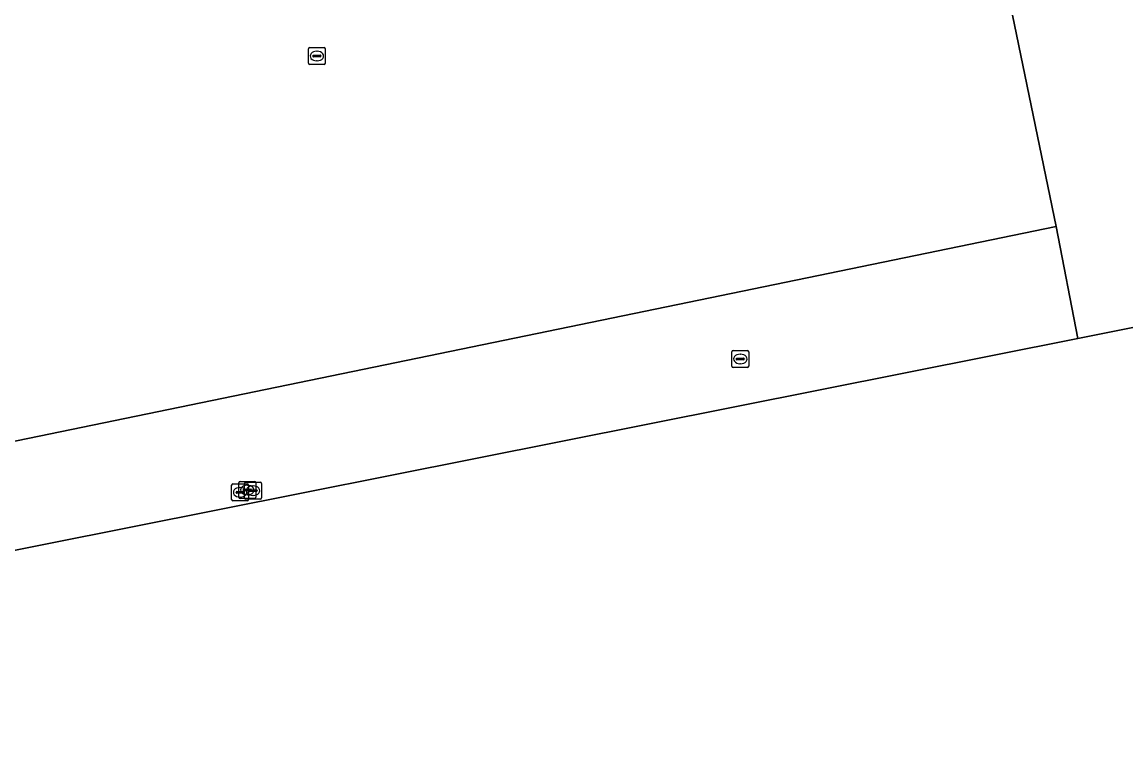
# Model space of a CAD drawing. Extents: x 160203 to 161530, y 379528 to 381797.
# Drawn here: x 161043.5 to 161108.9, y 380280.7 to 380324 of the extents above; entities that cross this region are included whole.
import ezdxf

# ---------------------------------------------------------------- set-up
doc = ezdxf.new("R2010")
doc.units = 0
for name, color, linetype in [('IMGEO_Brandkraan', 7, 'Continuous'), ('IMGEO_Groenvoorziening', 7, 'Continuous'), ('IMGEO_Waterleidingput', 7, 'Continuous')]:
    doc.layers.add(name, color=color, linetype=linetype)

msp = doc.modelspace()

# ---------------------------------------------------------------- linework, layer by layer
at = {"layer": 'IMGEO_Brandkraan'}
for p, q in [((161055.916, 380295.684), (161055.916, 380296.536)), ((161055.991, 380296.61), (161056.843, 380296.61)), ((161056.348, 380295.821), (161056.348, 380296.673)), ((161056.404, 380296.39), (161056.429, 380296.39)), ((161056.423, 380296.747), (161057.275, 380296.747)), ((161056.681, 380295.785), (161056.681, 380296.637)), ((161056.756, 380296.711), (161057.608, 380296.711)), ((161056.836, 380296.527), (161056.861, 380296.527)), ((161056.917, 380296.536), (161056.917, 380295.684)), ((161057.169, 380296.491), (161057.194, 380296.491)), ((161057.349, 380296.673), (161057.349, 380295.821)), ((161057.682, 380296.637), (161057.682, 380295.785)), ((161056.175, 380296.104), (161056.175, 380296.116)), ((161056.613, 380296.067), (161056.215, 380296.067)), ((161056.218, 380296.153), (161056.616, 380296.153)), ((161056.427, 380295.83), (161056.402, 380295.83)), ((161057.275, 380295.747), (161056.423, 380295.747)), ((161056.607, 380296.241), (161056.607, 380296.253)), ((161057.045, 380296.204), (161056.647, 380296.204)), ((161056.65, 380296.29), (161057.048, 380296.29)), ((161056.659, 380296.116), (161056.659, 380296.104)), ((161057.608, 380295.711), (161056.756, 380295.711)), ((161056.859, 380295.967), (161056.834, 380295.967)), ((161056.94, 380296.205), (161056.94, 380296.217)), ((161057.378, 380296.168), (161056.98, 380296.168)), ((161056.983, 380296.254), (161057.381, 380296.254)), ((161057.091, 380296.253), (161057.091, 380296.241)), ((161057.192, 380295.931), (161057.167, 380295.931)), ((161057.424, 380296.217), (161057.424, 380296.205)), ((161056.843, 380295.61), (161055.991, 380295.61))]:
    msp.add_line(p, q, dxfattribs=at)
for points in [[(161055.916, 380295.684), (161055.916, 380296.536)], [(161055.991, 380296.61), (161056.843, 380296.61)], [(161056.348, 380295.821), (161056.348, 380296.673)], [(161056.423, 380296.747), (161057.275, 380296.747)], [(161056.681, 380295.785), (161056.681, 380296.637)], [(161056.756, 380296.711), (161057.608, 380296.711)], [(161056.917, 380296.536), (161056.917, 380295.684)], [(161057.349, 380296.673), (161057.349, 380295.821)], [(161057.682, 380296.637), (161057.682, 380295.785)], [(161057.275, 380295.747), (161056.423, 380295.747)], [(161057.608, 380295.711), (161056.756, 380295.711)], [(161056.843, 380295.61), (161055.991, 380295.61)]]:
    msp.add_lwpolyline(points, dxfattribs=at)
for centre, radius, start, end in [((161055.993, 380296.534), 0.0765, 91.55205, 178.44795), ((161055.993, 380296.534), 0.0765, 91.55205, 178.44795), ((161056.425, 380296.671), 0.0765, 91.55205, 178.44795), ((161056.425, 380296.671), 0.0765, 91.55205, 178.44795), ((161056.758, 380296.635), 0.0765, 91.55205, 178.44795), ((161056.758, 380296.635), 0.0765, 91.55205, 178.44795), ((161056.841, 380296.534), 0.0765, 1.55205, 88.44795), ((161056.841, 380296.534), 0.0765, 1.55205, 88.44795), ((161057.273, 380296.671), 0.0765, 1.55205, 88.44795), ((161057.273, 380296.671), 0.0765, 1.55205, 88.44795), ((161057.606, 380296.635), 0.0765, 1.55205, 88.44795), ((161057.606, 380296.635), 0.0765, 1.55205, 88.44795), ((161055.993, 380295.686), 0.0765, 181.55205, 268.44795), ((161055.993, 380295.686), 0.0765, 181.55205, 268.44795), ((161056.215, 380296.113), 0.0403, 85.87752, 175.75265), ((161056.212, 380296.103), 0.0366, 178.93798, 274.71019), ((161056.425, 380295.823), 0.0765, 181.55205, 268.44795), ((161056.425, 380295.823), 0.0765, 181.55205, 268.44795), ((161056.647, 380296.25), 0.0403, 85.87752, 175.75265), ((161056.644, 380296.24), 0.0366, 178.93798, 274.71019), ((161056.616, 380296.11), 0.043, 264.86636, 352.45326), ((161056.62, 380296.115), 0.0386, 1.73085, 96.63898), ((161056.758, 380295.787), 0.0765, 181.55205, 268.44795), ((161056.758, 380295.787), 0.0765, 181.55205, 268.44795), ((161056.841, 380295.686), 0.0765, 271.55205, 358.44795), ((161056.841, 380295.686), 0.0765, 271.55205, 358.44795), ((161056.98, 380296.214), 0.0403, 85.87752, 175.75265), ((161056.977, 380296.204), 0.0366, 178.93798, 274.71019), ((161057.048, 380296.247), 0.043, 264.86636, 352.45326), ((161057.052, 380296.252), 0.0386, 1.73085, 96.63898), ((161057.273, 380295.823), 0.0765, 271.55205, 358.44795), ((161057.273, 380295.823), 0.0765, 271.55205, 358.44795), ((161057.381, 380296.211), 0.043, 264.86636, 352.45326), ((161057.385, 380296.216), 0.0386, 1.73085, 96.63898), ((161057.606, 380295.787), 0.0765, 271.55205, 358.44795), ((161057.606, 380295.787), 0.0765, 271.55205, 358.44795)]:
    msp.add_arc(centre, radius, start, end, dxfattribs=at)
for centre, major_axis, ratio, start_param, end_param in [((161056.403, 380296.11), (-0.387, 0.002), 0.722429, 4.712389, 7.853982), ((161056.428, 380296.11), (-0.39, 0.002), 0.717154, 1.570796, 4.712389), ((161056.835, 380296.247), (-0.387, 0.002), 0.722429, 4.712389, 7.853982), ((161057.168, 380296.211), (-0.387, 0.002), 0.722429, 4.712389, 7.853982), ((161056.86, 380296.247), (-0.39, 0.002), 0.717154, 1.570796, 4.712389), ((161057.193, 380296.211), (-0.39, 0.002), 0.717154, 1.570796, 4.712389)]:
    msp.add_ellipse(centre, major_axis=major_axis, ratio=ratio, start_param=start_param, end_param=end_param, dxfattribs=at)
at = {"layer": 'IMGEO_Groenvoorziening'}
for points in [[(161065.777, 380431.153), (161073.03, 380386.405), (161083.326, 380388.39), (161085.537, 380377.016), (161085.984, 380375.238), (161091.436, 380376.361), (161104.77, 380311.847), (161106.057, 380305.223), (161117.525, 380307.505), (161128.866, 380250), (161129.924, 380244.633), (161054.535, 380229.911), (161056.307, 380223.363), (161135.834, 380239.13), (161132.725, 380256.82), (161130.276, 380260.02), (161123.443, 380295.747), (161122.323, 380305.453)], [(161019.392, 380287.978), (161106.057, 380305.223), (161104.77, 380311.847), (161004.072, 380291.11)]]:
    msp.add_lwpolyline(points, dxfattribs=at)
for points in [[(161091.436, 380376.361), (161085.984, 380375.238), (160991.612, 380355.796), (161004.072, 380291.11), (161104.77, 380311.847)], [(161129.924, 380244.633), (161128.866, 380250), (161117.525, 380307.505), (161106.057, 380305.223), (161019.392, 380287.978), (161026.902, 380250), (161031.755, 380225.462), (161054.535, 380229.911)]]:
    msp.add_lwpolyline(points, close=True, dxfattribs=at)
at = {"layer": 'IMGEO_Waterleidingput'}
for p, q in [((161060.465, 380321.52), (161060.465, 380322.372)), ((161060.54, 380322.446), (161061.392, 380322.446)), ((161060.724, 380321.94), (161060.724, 380321.952)), ((161061.162, 380321.903), (161060.764, 380321.903)), ((161060.767, 380321.989), (161061.165, 380321.989)), ((161060.953, 380322.226), (161060.978, 380322.226)), ((161061.208, 380321.952), (161061.208, 380321.94)), ((161061.466, 380322.372), (161061.466, 380321.52)), ((161061.392, 380321.446), (161060.54, 380321.446)), ((161060.976, 380321.666), (161060.951, 380321.666)), ((161085.548, 380303.581), (161085.548, 380304.433)), ((161085.623, 380304.507), (161086.475, 380304.507)), ((161086.036, 380304.287), (161086.061, 380304.287)), ((161086.549, 380304.433), (161086.549, 380303.581)), ((161085.807, 380304.001), (161085.807, 380304.013)), ((161086.245, 380303.964), (161085.847, 380303.964)), ((161085.85, 380304.05), (161086.248, 380304.05)), ((161086.059, 380303.727), (161086.034, 380303.727)), ((161086.291, 380304.013), (161086.291, 380304.001)), ((161086.475, 380303.507), (161085.623, 380303.507))]:
    msp.add_line(p, q, dxfattribs=at)
for points in [[(161060.465, 380321.52), (161060.465, 380322.372)], [(161060.54, 380322.446), (161061.392, 380322.446)], [(161061.466, 380322.372), (161061.466, 380321.52)], [(161061.392, 380321.446), (161060.54, 380321.446)], [(161085.548, 380303.581), (161085.548, 380304.433)], [(161085.623, 380304.507), (161086.475, 380304.507)], [(161086.549, 380304.433), (161086.549, 380303.581)], [(161086.475, 380303.507), (161085.623, 380303.507)]]:
    msp.add_lwpolyline(points, dxfattribs=at)
for centre, radius, start, end in [((161060.542, 380322.37), 0.0765, 91.55205, 178.44795), ((161060.542, 380322.37), 0.0765, 91.55205, 178.44795), ((161060.764, 380321.949), 0.0403, 85.87752, 175.75265), ((161060.761, 380321.939), 0.0366, 178.93798, 274.71019), ((161061.165, 380321.946), 0.043, 264.86636, 352.45326), ((161061.169, 380321.951), 0.0386, 1.73085, 96.63898), ((161061.39, 380322.37), 0.0765, 1.55205, 88.44795), ((161061.39, 380322.37), 0.0765, 1.55205, 88.44795), ((161060.542, 380321.522), 0.0765, 181.55205, 268.44795), ((161060.542, 380321.522), 0.0765, 181.55205, 268.44795), ((161061.39, 380321.522), 0.0765, 271.55205, 358.44795), ((161061.39, 380321.522), 0.0765, 271.55205, 358.44795), ((161085.625, 380304.431), 0.0765, 91.55205, 178.44795), ((161085.625, 380304.431), 0.0765, 91.55205, 178.44795), ((161086.473, 380304.431), 0.0765, 1.55205, 88.44795), ((161086.473, 380304.431), 0.0765, 1.55205, 88.44795), ((161085.625, 380303.583), 0.0765, 181.55205, 268.44795), ((161085.625, 380303.583), 0.0765, 181.55205, 268.44795), ((161085.847, 380304.01), 0.0403, 85.87752, 175.75265), ((161085.844, 380304), 0.0366, 178.93798, 274.71019), ((161086.248, 380304.007), 0.043, 264.86636, 352.45326), ((161086.252, 380304.012), 0.0386, 1.73085, 96.63898), ((161086.473, 380303.583), 0.0765, 271.55205, 358.44795), ((161086.473, 380303.583), 0.0765, 271.55205, 358.44795)]:
    msp.add_arc(centre, radius, start, end, dxfattribs=at)
for centre, major_axis, ratio, start_param, end_param in [((161060.952, 380321.946), (-0.387, 0.002), 0.722429, 4.712389, 7.853982), ((161060.977, 380321.946), (-0.39, 0.002), 0.717154, 1.570796, 4.712389), ((161086.035, 380304.007), (-0.387, 0.002), 0.722429, 4.712389, 7.853982), ((161086.06, 380304.007), (-0.39, 0.002), 0.717154, 1.570796, 4.712389)]:
    msp.add_ellipse(centre, major_axis=major_axis, ratio=ratio, start_param=start_param, end_param=end_param, dxfattribs=at)

doc.saveas('drawing.dxf')
